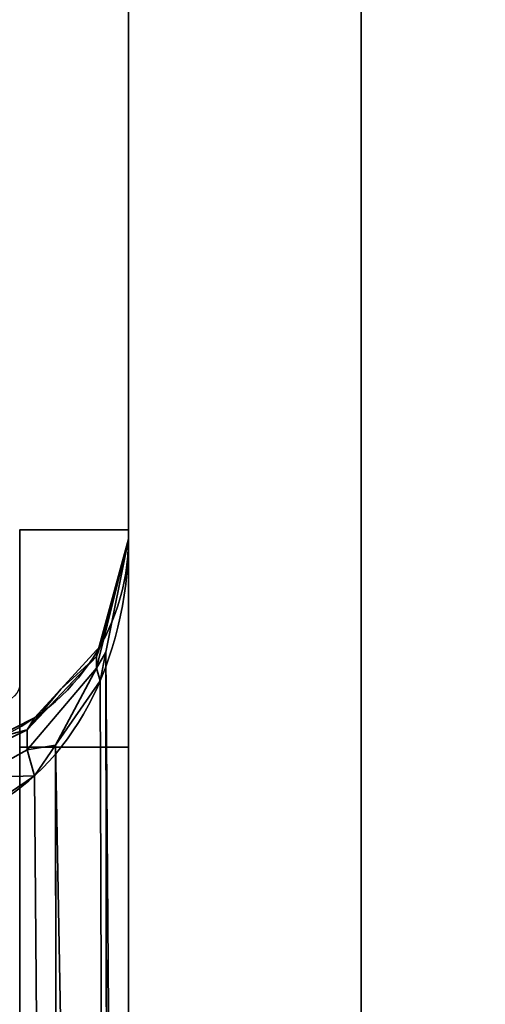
# Model space of a CAD drawing. Header units: millimetres. Extents: x -503 to 6703, y -110 to 249.
# Tile 970 of 1056: x 4030.8 to 4033.8, y -4.66 to 1.69. Entities that reach past the tile are written whole.
import ezdxf

# ---------------------------------------------------------------- set-up
doc = ezdxf.new("R2010")
doc.units = ezdxf.units.MM
doc.layers.add('152', color=7, linetype='Continuous', true_color=0xffffff)

# ---------------------------------------------------------------- blocks, each defined once
blk = doc.blocks.new('UG_SURFACE_004')
at = {"layer": '152', "color": 252, "linetype": 'Continuous', "lineweight": 35}
for points in [[(5156.4999, -9.3, 2212.25), (5156.4999, 230.4, 2212.25), (3843.4999, 230.4, 2212.25), (3843.4999, -9.3, 2212.25)], [(3993.5, -9.3, 2062.2499), (3993.5, 230.4, 2062.2499), (5006.4998, 230.4, 2062.2499), (5006.4998, -9.3, 2062.2499)]]:
    blk.add_3dface(points, dxfattribs=at)
blk = doc.blocks.new('UG_SURFACE_348')
at = {"layer": '152', "color": 252, "linetype": 'Continuous', "lineweight": 35}
for points in [[(4031.4999, -1.6, 1165), (4031.4999, -1.6, 980), (4030.7999, -1.6, 980), (4030.7999, -1.6, 1165)], [(4031.4999, -3, 1165), (4031.4999, -1.6, 1165), (4030.7999, -1.6, 1165), (4030.7999, -3, 1165)], [(4030.7999, -22.0201, 980), (4030.7999, -1.6, 980), (4031.4999, -1.6, 980), (4031.4999, -22.0201, 980)], [(4031.4999, -1.6, 980), (4031.4999, -10.686, 983.9848), (4031.4999, -11.1779, 983.7008)], [(4031.4999, -11.1779, 983.7008), (4031.4999, -11.7428, 983.6414), (4031.4999, -22.0201, 980), (4031.4999, -1.6, 980)], [(4031.4999, -1.6, 980), (4031.4999, -10.234, 985), (4031.4999, -10.3521, 984.4444)], [(4031.4999, -1.6, 980), (4031.4999, -1.6, 1165), (4031.4999, -1.659, 1005.5641)], [(4031.4999, -10.3521, 984.4444), (4031.4999, -10.686, 983.9848), (4031.4999, -1.6, 980)], [(4031.4999, -1.659, 1005.5641), (4031.4999, -10.234, 985), (4031.4999, -1.6, 980)], [(4031.4999, -1.6, 1165), (4031.4999, -1.659, 1164.436), (4031.4999, -1.659, 1005.5641)], [(4031.4999, -1.6, 1165), (4031.4999, -3, 1165), (4031.4999, -1.659, 1164.436)], [(4031.2953, -2.4906, 1163.9408), (4031.4999, -1.659, 1164.436), (4031.3549, -2.3881, 1164.1217)], [(4031.3611, -2.1854, 1163.8892), (4031.4999, -1.659, 1164.436), (4031.2953, -2.4151, 1163.8317)], [(4031.4999, -1.659, 1164.436), (4031.2953, -2.4906, 1163.9408), (4031.2953, -2.4151, 1163.8317)], [(4031.2953, -2.4151, 1006.1682), (4031.4999, -1.659, 1005.5641), (4031.3611, -2.1854, 1006.1108)], [(4031.3549, -2.3881, 1005.8782), (4031.4999, -1.659, 1005.5641), (4031.2953, -2.4906, 1006.0592)], [(4031.4999, -1.659, 1005.5641), (4031.2953, -2.4151, 1006.1682), (4031.2953, -2.4906, 1006.0592)], [(4031.3549, -2.3881, 1164.1217), (4031.4999, -1.659, 1164.436), (4031.4999, -22.0201, 1172.0912)], [(4031.4999, -22.0201, 997.9088), (4031.4999, -1.659, 1005.5641), (4031.3549, -2.3881, 1005.8782)], [(4031.4999, -1.659, 1005.5641), (4031.4999, -1.659, 1164.436), (4031.3611, -2.1854, 1163.8892), (4031.3611, -2.1854, 1006.1108)], [(4031.4999, -1.659, 1005.5641), (4031.4999, -8.7428, 994.8586), (4031.4999, -8.1779, 994.7992)], [(4031.4999, -9.283, 994.683), (4031.4999, -8.7428, 994.8586), (4031.4999, -1.659, 1005.5641), (4031.4999, -22.0201, 997.9088)], [(4031.4999, -22.0201, 1172.0912), (4031.4999, -1.659, 1164.436), (4031.4999, -3, 1165)], [(4031.4999, -1.659, 1005.5641), (4031.4999, -7.686, 994.5152), (4031.4999, -7.3521, 994.0556)], [(4031.4999, -8.1779, 994.7992), (4031.4999, -7.686, 994.5152), (4031.4999, -1.659, 1005.5641)], [(4031.4999, -10.3521, 985.5556), (4031.4999, -1.659, 1005.5641), (4031.4999, -7.3521, 992.9444)], [(4031.4999, -1.659, 1005.5641), (4031.4999, -10.3521, 985.5556), (4031.4999, -10.234, 985)], [(4031.4999, -7.3521, 994.0556), (4031.4999, -7.234, 993.5), (4031.4999, -1.659, 1005.5641)], [(4031.4999, -1.659, 1005.5641), (4031.4999, -7.234, 993.5), (4031.4999, -7.3521, 992.9444)], [(4031.2953, -2.4151, 1163.8317), (4031.3177, -2.3497, 1163.7186), (4031.3611, -2.1854, 1163.8892)], [(4031.3611, -2.1854, 1006.1108), (4031.3177, -2.3497, 1006.2814), (4031.2953, -2.4151, 1006.1682)], [(4031.3177, -2.3497, 1006.2814), (4031.3611, -2.1854, 1163.8892), (4031.3177, -2.3497, 1163.7186)], [(4031.3177, -2.3497, 1006.2814), (4031.3611, -2.1854, 1006.1108), (4031.3611, -2.1854, 1163.8892)], [(4031.065, -2.6258, 1163.4319), (4031.3177, -2.3497, 1163.7186), (4031.2953, -2.4151, 1163.8317)], [(4031.3177, -2.3497, 1163.7186), (4031.065, -2.6258, 1006.5682), (4031.3177, -2.3497, 1006.2814)], [(4031.3177, -2.3497, 1163.7186), (4031.065, -2.6258, 1163.4319), (4031.065, -2.6258, 1006.5682)], [(4031.2953, -2.4151, 1006.1682), (4031.3177, -2.3497, 1006.2814), (4031.065, -2.6258, 1006.5682)], [(4031.3549, -2.3881, 1164.1217), (4031.3177, -2.5735, 1164.0419), (4031.2953, -2.4906, 1163.9408)], [(4031.2953, -2.4906, 1006.0592), (4031.3177, -2.5735, 1005.9581), (4031.3549, -2.3881, 1005.8782)], [(4031.3177, -2.5735, 1164.0419), (4031.3549, -2.3881, 1164.1217), (4031.3826, -22.2166, 1171.5686)], [(4031.3826, -22.2166, 998.4314), (4031.3549, -2.3881, 1005.8782), (4031.3177, -2.5735, 1005.9581)], [(4031.4999, -22.0201, 1172.0912), (4031.3864, -22.2146, 1171.5738), (4031.3549, -2.3881, 1164.1217)], [(4031.3864, -22.2146, 1171.5738), (4031.3826, -22.2166, 1171.5686), (4031.3549, -2.3881, 1164.1217)], [(4031.3549, -2.3881, 1005.8782), (4031.3826, -22.2166, 998.4314), (4031.3864, -22.2146, 998.4262)], [(4031.3549, -2.3881, 1005.8782), (4031.3864, -22.2146, 998.4262), (4031.4999, -22.0201, 997.9088)], [(4031.2953, -2.4151, 1163.8317), (4030.8485, -2.888, 1163.4473), (4031.065, -2.6258, 1163.4319)], [(4031.2953, -2.4151, 1163.8317), (4031.2953, -2.4906, 1163.9408), (4030.8485, -3.017, 1163.6335), (4030.8485, -2.888, 1163.4473)], [(4031.065, -2.6258, 1006.5682), (4030.8485, -2.888, 1006.5528), (4031.2953, -2.4151, 1006.1682)], [(4031.2953, -2.4906, 1006.0592), (4031.2953, -2.4151, 1006.1682), (4030.8485, -2.888, 1006.5528), (4030.8485, -3.017, 1006.3665)], [(4031.0307, -2.9883, 1163.8631), (4030.8485, -3.017, 1163.6335), (4031.2953, -2.4906, 1163.9408)], [(4031.2953, -2.4906, 1006.0592), (4030.8485, -3.017, 1006.3665), (4031.0307, -2.9883, 1006.1369)], [(4031.2953, -2.4906, 1163.9408), (4031.3177, -2.5735, 1164.0419), (4031.0307, -2.9883, 1163.8631)], [(4031.0307, -2.9883, 1006.1369), (4031.3177, -2.5735, 1005.9581), (4031.2953, -2.4906, 1006.0592)], [(4031.0307, -2.9883, 1163.8631), (4031.3177, -2.5735, 1164.0419), (4031.3826, -22.2166, 1171.5686)], [(4031.3826, -22.2166, 998.4314), (4031.3177, -2.5735, 1005.9581), (4031.0307, -2.9883, 1006.1369)], [(4030.8485, -2.888, 1163.4473), (4030.8952, -2.8114, 1163.2391), (4031.065, -2.6258, 1163.4319)], [(4031.065, -2.6258, 1006.5682), (4030.8952, -2.8114, 1006.7608), (4030.8485, -2.888, 1006.5528)], [(4030.8952, -2.8114, 1006.7608), (4031.065, -2.6258, 1163.4319), (4030.8952, -2.8114, 1163.2391)], [(4030.8952, -2.8114, 1006.7608), (4031.065, -2.6258, 1006.5682), (4031.065, -2.6258, 1163.4319)], [(4030.632, -2.9453, 1163.1), (4030.8952, -2.8114, 1163.2391), (4030.8485, -2.888, 1163.4473)], [(4030.8952, -2.8114, 1163.2391), (4030.632, -2.9453, 1006.9), (4030.8952, -2.8114, 1006.7608)], [(4030.8952, -2.8114, 1163.2391), (4030.632, -2.9453, 1163.1), (4030.632, -2.9453, 1006.9)], [(4030.8485, -2.888, 1006.5528), (4030.8952, -2.8114, 1006.7608), (4030.632, -2.9453, 1006.9)], [(4030.8485, -2.888, 1163.4473), (4030.5266, -3.0454, 1163.3161), (4030.632, -2.9453, 1163.1)], [(4030.8485, -2.888, 1163.4473), (4030.8485, -3.017, 1163.6335), (4030.5266, -3.1951, 1163.5323), (4030.5266, -3.0454, 1163.3161)], [(4030.632, -2.9453, 1006.9), (4030.5266, -3.0454, 1006.6839), (4030.8485, -2.888, 1006.5528)], [(4030.8485, -3.017, 1006.3665), (4030.8485, -2.888, 1006.5528), (4030.5266, -3.0454, 1006.6839), (4030.5266, -3.1951, 1006.4677)], [(4030.5266, -3.1951, 1163.5323), (4030.8485, -3.017, 1163.6335), (4030.8952, -3.1848, 1163.7784)], [(4030.8952, -3.1848, 1006.2215), (4030.8485, -3.017, 1006.3665), (4030.5266, -3.1951, 1006.4677)], [(4030.7999, -3, 1177.3725), (4031.4999, -3, 1177.3725), (4031.4999, -3, 1165), (4030.7999, -3, 1165)], [(4030.7999, -5, 1190.0001), (4031.4999, -5, 1190.0001), (4031.4999, -3, 1177.3725), (4030.7999, -3, 1177.3725)], [(4031.0307, -2.9883, 1163.8631), (4030.8952, -3.1848, 1163.7784), (4030.8485, -3.017, 1163.6335)], [(4030.8485, -3.017, 1006.3665), (4030.8952, -3.1848, 1006.2215), (4031.0307, -2.9883, 1006.1369)], [(4030.8952, -3.1848, 1163.7784), (4031.0307, -2.9883, 1163.8631), (4031.0531, -22.3807, 1171.1322)], [(4031.0531, -22.3807, 998.8678), (4031.0307, -2.9883, 1006.1369), (4030.8952, -3.1848, 1006.2215)], [(4031.3826, -22.2166, 1171.5686), (4031.0559, -22.38, 1171.1339), (4031.0307, -2.9883, 1163.8631)], [(4031.0559, -22.38, 1171.1339), (4031.0531, -22.3807, 1171.1322), (4031.0307, -2.9883, 1163.8631)], [(4031.0307, -2.9883, 1006.1369), (4031.0531, -22.3807, 998.8678), (4031.0559, -22.38, 998.8661)], [(4031.0307, -2.9883, 1006.1369), (4031.0559, -22.38, 998.8661), (4031.3826, -22.2166, 998.4314)], [(4031.4999, -8.1779, 1177.7992), (4031.4999, -7.686, 1177.5151), (4031.4999, -3, 1177.3725), (4031.4999, -10.3521, 1184.4444)], [(4031.4999, -22.0201, 1190.0001), (4031.4999, -3, 1165), (4031.4999, -9.7051, 1175.6971)], [(4031.4999, -7.686, 1177.5151), (4031.4999, -7.3521, 1177.0556), (4031.4999, -3, 1177.3725)], [(4031.4999, -3, 1177.3725), (4031.4999, -5, 1190.0001), (4031.4999, -10.234, 1184.9999), (4031.4999, -10.3521, 1184.4444)], [(4031.4999, -7.3521, 1177.0556), (4031.4999, -7.234, 1176.5), (4031.4999, -3, 1177.3725)], [(4031.4999, -3, 1165), (4031.4999, -22.0201, 1190.0001), (4031.4999, -22.0201, 1172.0912)], [(4031.4999, -3, 1165), (4031.4999, -9.283, 1175.3169), (4031.4999, -9.7051, 1175.6971)], [(4031.4999, -3, 1165), (4031.4999, -8.7428, 1175.1415), (4031.4999, -9.283, 1175.3169)], [(4031.4999, -3, 1165), (4031.4999, -8.1779, 1175.2008), (4031.4999, -8.7428, 1175.1415)], [(4031.4999, -3, 1165), (4031.4999, -7.686, 1175.4849), (4031.4999, -8.1779, 1175.2008)], [(4031.4999, -3, 1165), (4031.4999, -7.3521, 1175.9443), (4031.4999, -7.686, 1175.4849)], [(4031.4999, -3, 1165), (4031.4999, -7.234, 1176.5), (4031.4999, -7.3521, 1175.9443)], [(4031.4999, -3, 1165), (4031.4999, -3, 1177.3725), (4031.4999, -7.234, 1176.5)], [(4030.8952, -3.1848, 1163.7784), (4030.5648, -3.4075, 1163.6825), (4030.5266, -3.1951, 1163.5323)], [(4030.5266, -3.1951, 1006.4677), (4030.5648, -3.4075, 1006.3175), (4030.8952, -3.1848, 1006.2215)], [(4030.5648, -3.4075, 1163.6825), (4030.8952, -3.1848, 1163.7784), (4031.0531, -22.3807, 1171.1322)], [(4031.0531, -22.3807, 998.8678), (4030.8952, -3.1848, 1006.2215), (4030.5648, -3.4075, 1006.3175)], [(4031.0531, -22.3807, 1171.1322), (4030.5648, -22.4849, 1170.855), (4030.5648, -3.4075, 1163.6825)], [(4030.5648, -3.4075, 1006.3175), (4030.5648, -22.4849, 999.1449), (4031.0531, -22.3807, 998.8678)]]:
    blk.add_3dface(points, dxfattribs=at)
blk = doc.blocks.new('UG_SURFACE_384')
at = {"layer": '152', "color": 252, "linetype": 'Continuous', "lineweight": 35}
for points in [[(4031.4999, 62.62, 2021.75), (4031.4999, 62.62, -7.75), (4031.4999, -26.22, -7.75), (4031.4999, -26.22, 2021.75)], [(4033, -26.22, 2020.2501), (4033, 62.62, 2020.2501), (4031.4999, 62.62, 2021.75), (4031.4999, -26.22, 2021.75)], [(4033, 62.62, -7.75), (4033, -26.22, -7.75), (4031.4999, -26.22, -7.75), (4031.4999, 62.62, -7.75)], [(4033, 62.62, 2020.2501), (4033, -26.22, 2020.2501), (4033, -26.22, -7.75), (4033, 62.62, -7.75)]]:
    blk.add_3dface(points, dxfattribs=at)
blk = doc.blocks.new('UG_SURFACE_385')
at = {"layer": '152', "color": 252, "linetype": 'Continuous', "lineweight": 35}
for points in [[(4031.4999, 62.62, 2021.75), (4031.4999, 62.62, -7.75), (4031.4999, -26.22, -7.75), (4031.4999, -26.22, 2021.75)], [(4033, -26.22, 2020.2501), (4033, 62.62, 2020.2501), (4031.4999, 62.62, 2021.75), (4031.4999, -26.22, 2021.75)], [(4033, 62.62, -7.75), (4033, -26.22, -7.75), (4031.4999, -26.22, -7.75), (4031.4999, 62.62, -7.75)], [(4033, 62.62, 2020.2501), (4033, -26.22, 2020.2501), (4033, -26.22, -7.75), (4033, 62.62, -7.75)]]:
    blk.add_3dface(points, dxfattribs=at)
blk = doc.blocks.new('UG_SURFACE_386')
at = {"layer": '152', "color": 252, "linetype": 'Continuous', "lineweight": 35}
for points in [[(4031.4999, -26.22, 2021.75), (4968.5001, -26.22, 2021.75), (4968.5001, 62.62, 2021.75), (4031.4999, 62.62, 2021.75)], [(4033, 62.62, 2020.2501), (4033, -26.22, 2020.2501), (4031.4999, -26.22, 2021.75), (4031.4999, 62.62, 2021.75)], [(4033, -26.22, 2020.2501), (4033, 62.62, 2020.2501), (4967, 62.62, 2020.2501), (4967, -26.22, 2020.2501)]]:
    blk.add_3dface(points, dxfattribs=at)
blk = doc.blocks.new('UG_SURFACE_391')
at = {"layer": '152', "color": 252, "linetype": 'Continuous', "lineweight": 35}
for points in [[(4031.4999, -1.6, 1165), (4031.4999, -1.6, 980), (4030.7999, -1.6, 980), (4030.7999, -1.6, 1165)], [(4031.4999, -3, 1165), (4031.4999, -1.6, 1165), (4030.7999, -1.6, 1165), (4030.7999, -3, 1165)], [(4030.7999, -22.0201, 980), (4030.7999, -1.6, 980), (4031.4999, -1.6, 980), (4031.4999, -22.0201, 980)], [(4031.4999, -1.6, 980), (4031.4999, -10.686, 983.9848), (4031.4999, -11.1779, 983.7008)], [(4031.4999, -11.1779, 983.7008), (4031.4999, -11.7428, 983.6414), (4031.4999, -22.0201, 980), (4031.4999, -1.6, 980)], [(4031.4999, -1.6, 980), (4031.4999, -10.234, 985), (4031.4999, -10.3521, 984.4444)], [(4031.4999, -1.6, 980), (4031.4999, -1.6, 1165), (4031.4999, -1.659, 1005.5641)], [(4031.4999, -10.3521, 984.4444), (4031.4999, -10.686, 983.9848), (4031.4999, -1.6, 980)], [(4031.4999, -1.659, 1005.5641), (4031.4999, -10.234, 985), (4031.4999, -1.6, 980)], [(4031.4999, -1.6, 1165), (4031.4999, -1.659, 1164.436), (4031.4999, -1.659, 1005.5641)], [(4031.4999, -1.6, 1165), (4031.4999, -3, 1165), (4031.4999, -1.659, 1164.436)], [(4031.2953, -2.4906, 1163.9408), (4031.4999, -1.659, 1164.436), (4031.3549, -2.3881, 1164.1217)], [(4031.3611, -2.1854, 1163.8892), (4031.4999, -1.659, 1164.436), (4031.2953, -2.4151, 1163.8317)], [(4031.4999, -1.659, 1164.436), (4031.2953, -2.4906, 1163.9408), (4031.2953, -2.4151, 1163.8317)], [(4031.2953, -2.4151, 1006.1682), (4031.4999, -1.659, 1005.5641), (4031.3611, -2.1854, 1006.1108)], [(4031.3549, -2.3881, 1005.8782), (4031.4999, -1.659, 1005.5641), (4031.2953, -2.4906, 1006.0592)], [(4031.4999, -1.659, 1005.5641), (4031.2953, -2.4151, 1006.1682), (4031.2953, -2.4906, 1006.0592)], [(4031.3549, -2.3881, 1164.1217), (4031.4999, -1.659, 1164.436), (4031.4999, -22.0201, 1172.0912)], [(4031.4999, -22.0201, 997.9088), (4031.4999, -1.659, 1005.5641), (4031.3549, -2.3881, 1005.8782)], [(4031.4999, -1.659, 1005.5641), (4031.4999, -1.659, 1164.436), (4031.3611, -2.1854, 1163.8892), (4031.3611, -2.1854, 1006.1108)], [(4031.4999, -1.659, 1005.5641), (4031.4999, -8.7428, 994.8586), (4031.4999, -8.1779, 994.7992)], [(4031.4999, -9.283, 994.683), (4031.4999, -8.7428, 994.8586), (4031.4999, -1.659, 1005.5641), (4031.4999, -22.0201, 997.9088)], [(4031.4999, -22.0201, 1172.0912), (4031.4999, -1.659, 1164.436), (4031.4999, -3, 1165)], [(4031.4999, -1.659, 1005.5641), (4031.4999, -7.686, 994.5152), (4031.4999, -7.3521, 994.0556)], [(4031.4999, -8.1779, 994.7992), (4031.4999, -7.686, 994.5152), (4031.4999, -1.659, 1005.5641)], [(4031.4999, -10.3521, 985.5556), (4031.4999, -1.659, 1005.5641), (4031.4999, -7.3521, 992.9444)], [(4031.4999, -1.659, 1005.5641), (4031.4999, -10.3521, 985.5556), (4031.4999, -10.234, 985)], [(4031.4999, -7.3521, 994.0556), (4031.4999, -7.234, 993.5), (4031.4999, -1.659, 1005.5641)], [(4031.4999, -1.659, 1005.5641), (4031.4999, -7.234, 993.5), (4031.4999, -7.3521, 992.9444)], [(4031.2953, -2.4151, 1163.8317), (4031.3177, -2.3497, 1163.7186), (4031.3611, -2.1854, 1163.8892)], [(4031.3611, -2.1854, 1006.1108), (4031.3177, -2.3497, 1006.2814), (4031.2953, -2.4151, 1006.1682)], [(4031.3177, -2.3497, 1006.2814), (4031.3611, -2.1854, 1163.8892), (4031.3177, -2.3497, 1163.7186)], [(4031.3177, -2.3497, 1006.2814), (4031.3611, -2.1854, 1006.1108), (4031.3611, -2.1854, 1163.8892)], [(4031.065, -2.6258, 1163.4319), (4031.3177, -2.3497, 1163.7186), (4031.2953, -2.4151, 1163.8317)], [(4031.3177, -2.3497, 1163.7186), (4031.065, -2.6258, 1006.5682), (4031.3177, -2.3497, 1006.2814)], [(4031.3177, -2.3497, 1163.7186), (4031.065, -2.6258, 1163.4319), (4031.065, -2.6258, 1006.5682)], [(4031.2953, -2.4151, 1006.1682), (4031.3177, -2.3497, 1006.2814), (4031.065, -2.6258, 1006.5682)], [(4031.3549, -2.3881, 1164.1217), (4031.3177, -2.5735, 1164.0419), (4031.2953, -2.4906, 1163.9408)], [(4031.2953, -2.4906, 1006.0592), (4031.3177, -2.5735, 1005.9581), (4031.3549, -2.3881, 1005.8782)], [(4031.3177, -2.5735, 1164.0419), (4031.3549, -2.3881, 1164.1217), (4031.3826, -22.2166, 1171.5686)], [(4031.3826, -22.2166, 998.4314), (4031.3549, -2.3881, 1005.8782), (4031.3177, -2.5735, 1005.9581)], [(4031.4999, -22.0201, 1172.0912), (4031.3864, -22.2146, 1171.5738), (4031.3549, -2.3881, 1164.1217)], [(4031.3864, -22.2146, 1171.5738), (4031.3826, -22.2166, 1171.5686), (4031.3549, -2.3881, 1164.1217)], [(4031.3549, -2.3881, 1005.8782), (4031.3826, -22.2166, 998.4314), (4031.3864, -22.2146, 998.4262)], [(4031.3549, -2.3881, 1005.8782), (4031.3864, -22.2146, 998.4262), (4031.4999, -22.0201, 997.9088)], [(4031.2953, -2.4151, 1163.8317), (4030.8485, -2.888, 1163.4473), (4031.065, -2.6258, 1163.4319)], [(4031.2953, -2.4151, 1163.8317), (4031.2953, -2.4906, 1163.9408), (4030.8485, -3.017, 1163.6335), (4030.8485, -2.888, 1163.4473)], [(4031.065, -2.6258, 1006.5682), (4030.8485, -2.888, 1006.5528), (4031.2953, -2.4151, 1006.1682)], [(4031.2953, -2.4906, 1006.0592), (4031.2953, -2.4151, 1006.1682), (4030.8485, -2.888, 1006.5528), (4030.8485, -3.017, 1006.3665)], [(4031.0307, -2.9883, 1163.8631), (4030.8485, -3.017, 1163.6335), (4031.2953, -2.4906, 1163.9408)], [(4031.2953, -2.4906, 1006.0592), (4030.8485, -3.017, 1006.3665), (4031.0307, -2.9883, 1006.1369)], [(4031.2953, -2.4906, 1163.9408), (4031.3177, -2.5735, 1164.0419), (4031.0307, -2.9883, 1163.8631)], [(4031.0307, -2.9883, 1006.1369), (4031.3177, -2.5735, 1005.9581), (4031.2953, -2.4906, 1006.0592)], [(4031.0307, -2.9883, 1163.8631), (4031.3177, -2.5735, 1164.0419), (4031.3826, -22.2166, 1171.5686)], [(4031.3826, -22.2166, 998.4314), (4031.3177, -2.5735, 1005.9581), (4031.0307, -2.9883, 1006.1369)], [(4030.8485, -2.888, 1163.4473), (4030.8952, -2.8114, 1163.2391), (4031.065, -2.6258, 1163.4319)], [(4031.065, -2.6258, 1006.5682), (4030.8952, -2.8114, 1006.7608), (4030.8485, -2.888, 1006.5528)], [(4030.8952, -2.8114, 1006.7608), (4031.065, -2.6258, 1163.4319), (4030.8952, -2.8114, 1163.2391)], [(4030.8952, -2.8114, 1006.7608), (4031.065, -2.6258, 1006.5682), (4031.065, -2.6258, 1163.4319)], [(4030.632, -2.9453, 1163.1), (4030.8952, -2.8114, 1163.2391), (4030.8485, -2.888, 1163.4473)], [(4030.8952, -2.8114, 1163.2391), (4030.632, -2.9453, 1006.9), (4030.8952, -2.8114, 1006.7608)], [(4030.8952, -2.8114, 1163.2391), (4030.632, -2.9453, 1163.1), (4030.632, -2.9453, 1006.9)], [(4030.8485, -2.888, 1006.5528), (4030.8952, -2.8114, 1006.7608), (4030.632, -2.9453, 1006.9)], [(4030.8485, -2.888, 1163.4473), (4030.5266, -3.0454, 1163.3161), (4030.632, -2.9453, 1163.1)], [(4030.8485, -2.888, 1163.4473), (4030.8485, -3.017, 1163.6335), (4030.5266, -3.1951, 1163.5323), (4030.5266, -3.0454, 1163.3161)], [(4030.632, -2.9453, 1006.9), (4030.5266, -3.0454, 1006.6839), (4030.8485, -2.888, 1006.5528)], [(4030.8485, -3.017, 1006.3665), (4030.8485, -2.888, 1006.5528), (4030.5266, -3.0454, 1006.6839), (4030.5266, -3.1951, 1006.4677)], [(4030.5266, -3.1951, 1163.5323), (4030.8485, -3.017, 1163.6335), (4030.8952, -3.1848, 1163.7784)], [(4030.8952, -3.1848, 1006.2215), (4030.8485, -3.017, 1006.3665), (4030.5266, -3.1951, 1006.4677)], [(4030.7999, -3, 1177.3725), (4031.4999, -3, 1177.3725), (4031.4999, -3, 1165), (4030.7999, -3, 1165)], [(4030.7999, -5, 1190.0001), (4031.4999, -5, 1190.0001), (4031.4999, -3, 1177.3725), (4030.7999, -3, 1177.3725)], [(4031.0307, -2.9883, 1163.8631), (4030.8952, -3.1848, 1163.7784), (4030.8485, -3.017, 1163.6335)], [(4030.8485, -3.017, 1006.3665), (4030.8952, -3.1848, 1006.2215), (4031.0307, -2.9883, 1006.1369)], [(4030.8952, -3.1848, 1163.7784), (4031.0307, -2.9883, 1163.8631), (4031.0531, -22.3807, 1171.1322)], [(4031.0531, -22.3807, 998.8678), (4031.0307, -2.9883, 1006.1369), (4030.8952, -3.1848, 1006.2215)], [(4031.3826, -22.2166, 1171.5686), (4031.0559, -22.38, 1171.1339), (4031.0307, -2.9883, 1163.8631)], [(4031.0559, -22.38, 1171.1339), (4031.0531, -22.3807, 1171.1322), (4031.0307, -2.9883, 1163.8631)], [(4031.0307, -2.9883, 1006.1369), (4031.0531, -22.3807, 998.8678), (4031.0559, -22.38, 998.8661)], [(4031.0307, -2.9883, 1006.1369), (4031.0559, -22.38, 998.8661), (4031.3826, -22.2166, 998.4314)], [(4031.4999, -8.1779, 1177.7992), (4031.4999, -7.686, 1177.5151), (4031.4999, -3, 1177.3725), (4031.4999, -10.3521, 1184.4444)], [(4031.4999, -22.0201, 1190.0001), (4031.4999, -3, 1165), (4031.4999, -9.7051, 1175.6971)], [(4031.4999, -7.686, 1177.5151), (4031.4999, -7.3521, 1177.0556), (4031.4999, -3, 1177.3725)], [(4031.4999, -3, 1177.3725), (4031.4999, -5, 1190.0001), (4031.4999, -10.234, 1184.9999), (4031.4999, -10.3521, 1184.4444)], [(4031.4999, -7.3521, 1177.0556), (4031.4999, -7.234, 1176.5), (4031.4999, -3, 1177.3725)], [(4031.4999, -3, 1165), (4031.4999, -22.0201, 1190.0001), (4031.4999, -22.0201, 1172.0912)], [(4031.4999, -3, 1165), (4031.4999, -9.283, 1175.3169), (4031.4999, -9.7051, 1175.6971)], [(4031.4999, -3, 1165), (4031.4999, -8.7428, 1175.1415), (4031.4999, -9.283, 1175.3169)], [(4031.4999, -3, 1165), (4031.4999, -8.1779, 1175.2008), (4031.4999, -8.7428, 1175.1415)], [(4031.4999, -3, 1165), (4031.4999, -7.686, 1175.4849), (4031.4999, -8.1779, 1175.2008)], [(4031.4999, -3, 1165), (4031.4999, -7.3521, 1175.9443), (4031.4999, -7.686, 1175.4849)], [(4031.4999, -3, 1165), (4031.4999, -7.234, 1176.5), (4031.4999, -7.3521, 1175.9443)], [(4031.4999, -3, 1165), (4031.4999, -3, 1177.3725), (4031.4999, -7.234, 1176.5)], [(4030.8952, -3.1848, 1163.7784), (4030.5648, -3.4075, 1163.6825), (4030.5266, -3.1951, 1163.5323)], [(4030.5266, -3.1951, 1006.4677), (4030.5648, -3.4075, 1006.3175), (4030.8952, -3.1848, 1006.2215)], [(4030.5648, -3.4075, 1163.6825), (4030.8952, -3.1848, 1163.7784), (4031.0531, -22.3807, 1171.1322)], [(4031.0531, -22.3807, 998.8678), (4030.8952, -3.1848, 1006.2215), (4030.5648, -3.4075, 1006.3175)], [(4031.0531, -22.3807, 1171.1322), (4030.5648, -22.4849, 1170.855), (4030.5648, -3.4075, 1163.6825)], [(4030.5648, -3.4075, 1006.3175), (4030.5648, -22.4849, 999.1449), (4031.0531, -22.3807, 998.8678)]]:
    blk.add_3dface(points, dxfattribs=at)

msp = doc.modelspace()

# ---------------------------------------------------------------- linework, layer by layer
at = {"layer": '152', "color": 251, "linetype": 'Continuous', "lineweight": -3, "true_color": 0x636466}
for p, q in [((4031.5, 62.62, -7.75), (4031.5, -26.22, -7.75)), ((4031.5, -26.22, 2021.75), (4031.5, 62.62, 2021.75)), ((4031.5, -26.22, 2021.75), (4031.5, 62.62, 2021.75)), ((4031.5, 62.62, -7.75), (4031.5, -26.22, -7.75)), ((4031.5, -26.22, 2021.75), (4031.5, 62.62, 2021.75)), ((4033, -26.22, 2020.25), (4033, 62.62, 2020.25)), ((4033, 62.62, -7.75), (4033, -26.22, -7.75)), ((4033, -26.22, 2020.25), (4033, 62.62, 2020.25)), ((4033, -26.22, 2020.25), (4033, 62.62, 2020.25)), ((4033, 62.62, -7.75), (4033, -26.22, -7.75)), ((4031.5, -1.6, 980), (4030.8, -1.6, 980)), ((4030.8, -1.6, 1165), (4030.8, -1.6, 980)), ((4031.5, -1.6, 1165), (4030.8, -1.6, 1165)), ((4030.8, -1.6, 1165), (4030.8, -3, 1165)), ((4030.8, -22.0201, 980), (4030.8, -1.6, 980)), ((4031.5, -1.6, 1165), (4030.8, -1.6, 1165)), ((4030.8, -1.6, 1165), (4030.8, -3, 1165)), ((4031.5, -1.6, 980), (4030.8, -1.6, 980)), ((4030.8, -22.0201, 980), (4030.8, -1.6, 980)), ((4030.8, -1.6, 1165), (4030.8, -1.6, 980)), ((4031.5, -3, 1165), (4031.5, -1.6, 1165)), ((4031.5, -22.0201, 980), (4031.5, -1.6, 980)), ((4031.5, -1.6, 1165), (4031.5, -1.6, 980)), ((4031.5, -1.6, 1165), (4031.5, -1.6, 980)), ((4031.5, -22.0201, 980), (4031.5, -1.6, 980)), ((4031.5, -3, 1165), (4031.5, -1.6, 1165)), ((4030.8, -1.659, 1006.6233), (4030.8, -1.659, 1163.3767)), ((4030.8, -1.659, 1006.6233), (4030.8, -1.659, 1163.3767)), ((4031.5, -1.659, 1005.5641), (4031.5, -22.0201, 997.9088)), ((4031.5, -22.0201, 1172.0912), (4031.5, -1.659, 1164.4359)), ((4031.5, -1.659, 1164.4359), (4031.5, -1.659, 1005.5641)), ((4031.5, -1.659, 1164.4359), (4031.5, -1.659, 1005.5641)), ((4031.5, -22.0201, 1172.0912), (4031.5, -1.659, 1164.4359)), ((4031.5, -1.659, 1005.5641), (4031.5, -22.0201, 997.9088)), ((4030.8, -22.0201, 997.9088), (4030.8, -2.5942, 1005.2124)), ((4030.8, -2.5942, 1164.7876), (4030.8, -22.0201, 1172.0912)), ((4030.8, -22.0201, 997.9088), (4030.8, -2.5942, 1005.2124)), ((4030.8, -2.5942, 1164.7876), (4030.8, -22.0201, 1172.0912)), ((4031.5, -3, 1165), (4030.8, -3, 1165)), ((4030.8, -3, 1177.3725), (4031.5, -3, 1177.3725)), ((4030.8, -3, 1177.3725), (4030.8, -3, 1165)), ((4030.8, -5, 1190), (4030.8, -3, 1177.3725)), ((4030.8, -3, 1177.3725), (4030.8, -3, 1165)), ((4030.8, -5, 1190), (4030.8, -3, 1177.3725)), ((4031.5, -3, 1165), (4030.8, -3, 1165)), ((4030.8, -3, 1177.3725), (4031.5, -3, 1177.3725)), ((4031.5, -3, 1177.3725), (4031.5, -5, 1190)), ((4031.5, -3, 1177.3725), (4031.5, -3, 1165)), ((4031.5, -3, 1177.3725), (4031.5, -3, 1165)), ((4031.5, -3, 1177.3725), (4031.5, -5, 1190))]:
    msp.add_line(p, q, dxfattribs=at)
at = {"layer": '152', "color": 251, "linetype": 'Continuous', "lineweight": -3, "true_color": 0x636466, "extrusion": (0, 0.936029, -0.351924)}
msp.add_arc((-4030.1, 1089.3616, -412.3446), 0.7, 180, 250.61182, dxfattribs=at)
msp.add_arc((-4030.1, 1089.3616, -412.3446), 0.7, 180, 250.61182, dxfattribs=at)
at = {"layer": '152', "color": 251, "linetype": 'Continuous', "lineweight": -3, "true_color": 0x636466, "extrusion": (4.32051e-16, 0.72035, 0.69361)}
msp.add_ellipse((4030.1, -1.659, 1005.5641), major_axis=(0, 1.4, -1.454), ratio=0.69361, start_param=3.47998, end_param=4.712389, dxfattribs=at)
msp.add_ellipse((4030.1, -1.659, 1005.5641), major_axis=(0, 1.4, -1.454), ratio=0.69361, start_param=3.47998, end_param=4.712389, dxfattribs=at)
at = {"layer": '152', "color": 251, "linetype": 'Continuous', "lineweight": -3, "true_color": 0x636466, "extrusion": (-2.37351e-16, -0.395731, -0.918367)}
msp.add_ellipse((4030.1, -1.659, 1005.5641), major_axis=(0, 1.8537, -0.7988), ratio=0.69361, start_param=1.570796, end_param=2.803205, dxfattribs=at)
msp.add_ellipse((4030.1, -1.659, 1005.5641), major_axis=(0, 1.8537, -0.7988), ratio=0.69361, start_param=1.570796, end_param=2.803205, dxfattribs=at)
at = {"layer": '152', "color": 251, "linetype": 'Continuous', "lineweight": -3, "true_color": 0x636466, "extrusion": (4.32051e-16, 0.72035, -0.69361)}
msp.add_ellipse((4030.1, -1.659, 1164.4359), major_axis=(0, 1.4, 1.454), ratio=0.69361, start_param=1.570796, end_param=2.803205, dxfattribs=at)
msp.add_ellipse((4030.1, -1.659, 1164.4359), major_axis=(0, 1.4, 1.454), ratio=0.69361, start_param=1.570796, end_param=2.803205, dxfattribs=at)
at = {"layer": '152', "color": 251, "linetype": 'Continuous', "lineweight": -3, "true_color": 0x636466, "extrusion": (-2.37351e-16, -0.395731, 0.918367)}
msp.add_ellipse((4030.1, -1.659, 1164.4359), major_axis=(0, 1.8537, 0.7988), ratio=0.69361, start_param=3.47998, end_param=4.712389, dxfattribs=at)
msp.add_ellipse((4030.1, -1.659, 1164.4359), major_axis=(0, 1.8537, 0.7988), ratio=0.69361, start_param=3.47998, end_param=4.712389, dxfattribs=at)
at = {"layer": '152', "color": 251, "linetype": 'Continuous', "lineweight": -3, "true_color": 0x636466, "extrusion": (1, 0, 0)}
for centre, major_axis, start_param, end_param in [((4030.8, -3.059, 1006.6233), (0, 0, -1.4957), 0.338388, 1.570796), ((4030.8, -3.059, 1163.3767), (0, 0, 1.4957), 4.712389, 5.944798), ((4030.8, -3.059, 1163.3767), (0, 0, 1.4957), 4.712389, 5.944798), ((4030.8, -3.059, 1006.6233), (0, 0, -1.4957), 0.338388, 1.570796)]:
    msp.add_ellipse(centre, major_axis=major_axis, ratio=0.936029, start_param=start_param, end_param=end_param, dxfattribs=at)

# ---------------------------------------------------------------- block references
at = {"layer": '152', "color": 251, "linetype": 'Continuous', "lineweight": -3, "true_color": 0x636466}
for name in ['UG_SURFACE_004', 'UG_SURFACE_384', 'UG_SURFACE_385', 'UG_SURFACE_386', 'UG_SURFACE_348', 'UG_SURFACE_391']:
    msp.add_blockref(name, (0, 0), dxfattribs=at)

doc.saveas('drawing.dxf')
